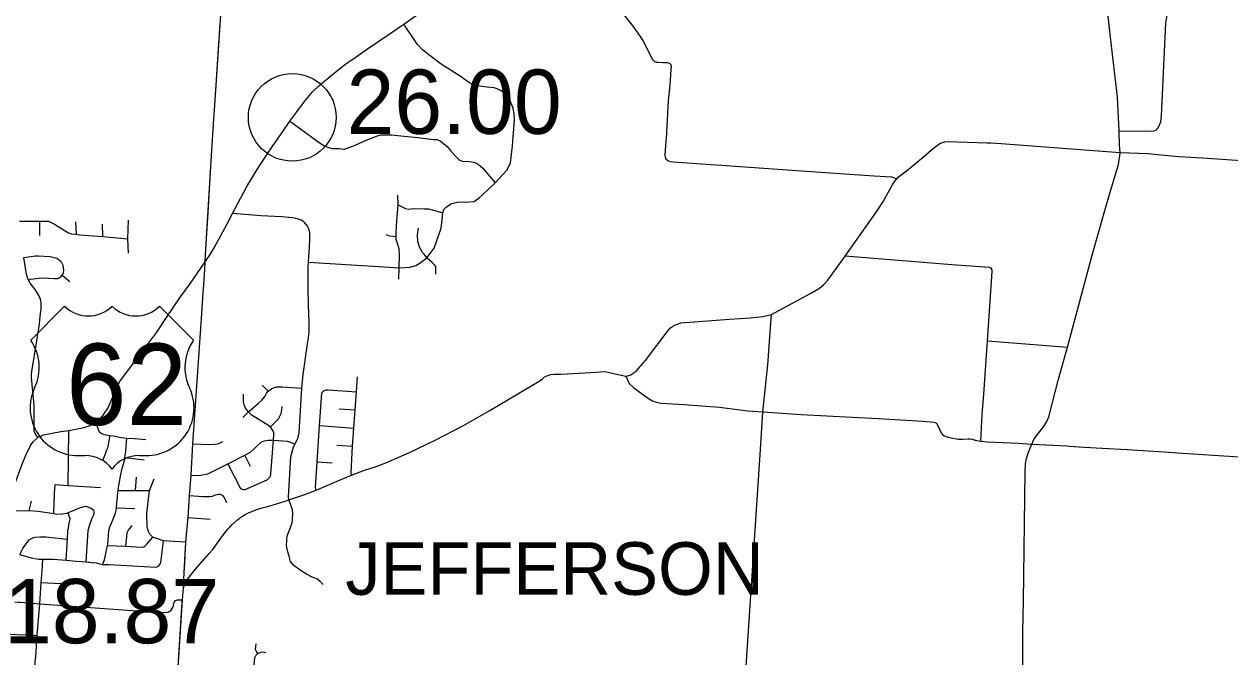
# Model space of a CAD drawing. Extents: x 1729596 to 1934326, y 644115 to 911751.
# Drawn here: x 1863218 to 1883840, y 735866 to 746694 of the extents above; entities that cross this region are included whole.
import ezdxf

# ---------------------------------------------------------------- set-up
doc = ezdxf.new("R2010")
doc.units = 0
for name, color, linetype in [('Default', 7, 'Continuous'), ('GM_X_City_Street', 7, 'Continuous'), ('GM_X_County_Road', 7, 'Continuous'), ('GM_X_Township', 7, 'Continuous'), ('GM_X_Township_Road', 7, 'Continuous'), ('GM_X_Township_Text', 7, 'Continuous'), ('GM_X_US_Route', 7, 'Continuous'), ('GM_X_US_Shield', 7, 'Continuous')]:
    doc.layers.add(name, color=color, linetype=linetype)

msp = doc.modelspace()

# ---------------------------------------------------------------- linework, layer by layer
at = {"layer": 'Default'}
msp.add_circle((1867804, 745098), 750, dxfattribs=at)
at = {"layer": 'GM_X_City_Street'}
for points in [[(1866365, 743473), (1866412, 744266), (1866435, 744625), (1866461, 745065), (1866477, 745306), (1866569, 746697)], [(1868084, 742622), (1869370, 742543), (1869630, 742525), (1869634, 742525), (1869821, 742533), (1869916, 742566), (1869973, 742597), (1870104, 742697), (1870161, 742770), (1870233, 742862), (1870346, 743184), (1870359, 743244), (1870378, 743465), (1870395, 743524), (1870436, 743564), (1870529, 743626), (1870658, 743651), (1870750, 743645), (1870914, 743658), (1871002, 743724), (1871149, 743856), (1871273, 743977), (1871479, 744200), (1871535, 744318), (1871573, 744613), (1871602, 745048), (1871597, 745158), (1871580, 745248), (1871558, 745315), (1871525, 745392), (1871481, 745459), (1871434, 745514), (1871379, 745555), (1871322, 745583), (1871256, 745605), (1871135, 745616), (1871047, 745626), (1870977, 745638), (1870908, 745657), (1870845, 745684), (1870766, 745734), (1870693, 745791), (1870352, 746008), (1870138, 746169), (1870029, 746254), (1869946, 746346), (1869710, 746692)], [(1874203, 744732), (1874240, 745379), (1874267, 745648), (1874286, 745918), (1874289, 745966), (1874282, 745995), (1874267, 746014), (1874244, 746026), (1874216, 746032), (1874142, 746034), (1874066, 746036), (1874036, 746040)], [(1867762, 745034), (1867945, 744901), (1868226, 744695), (1868351, 744612), (1868411, 744586), (1868478, 744567), (1868602, 744566), (1868694, 744557), (1868840, 744604), (1868993, 744673), (1869143, 744738), (1869259, 744782), (1869324, 744799), (1869427, 744802), (1869509, 744799), (1869662, 744785), (1869951, 744754), (1870216, 744722), (1870283, 744717), (1870333, 744696), (1870452, 744599), (1870517, 744519), (1870612, 744417), (1870664, 744366), (1870718, 744347), (1870842, 744343), (1870927, 744325), (1870986, 744297), (1871061, 744228), (1871273, 743977)], [(1878961, 744678), (1878967, 744680), (1879012, 744686), (1879684, 744664), (1879752, 744660)], [(1875149, 744280), (1875464, 744259), (1876837, 744163), (1877757, 744098), (1878060, 744079), (1878143, 744049)], [(1869628, 742327), (1869634, 742525), (1869640, 742744), (1869630, 742849), (1869597, 742955), (1869581, 743007), (1869582, 743061), (1869583, 743130), (1869591, 743336), (1869613, 743601), (1869612, 743766)], [(1866313, 742627), (1866327, 742845), (1866365, 743473)], [(1868107, 743040), (1868106, 743089), (1868104, 743127), (1868098, 743154), (1868083, 743200), (1868065, 743237), (1868043, 743266), (1868018, 743295), (1867992, 743314), (1867956, 743337), (1867906, 743357), (1867866, 743369), (1867809, 743378), (1867623, 743394), (1867268, 743416), (1866783, 743453)], [(1869613, 743601), (1869705, 743555), (1869741, 743537), (1869792, 743529), (1869875, 743537), (1870060, 743535), (1870132, 743535), (1870222, 743509), (1870378, 743465)], [(1863137, 743322), (1863488, 743324), (1863575, 743321), (1863631, 743322), (1863667, 743306), (1863739, 743271), (1863950, 743139), (1863978, 743125), (1864028, 743108), (1864090, 743100), (1864111, 743097), (1864165, 743091), (1864562, 743057), (1864991, 743021)], [(1863487, 743077), (1863488, 743324)], [(1864111, 743097), (1864105, 743313)], [(1864562, 743057), (1864560, 743271)], [(1865005, 742773), (1864991, 743021), (1865004, 743341)], [(1869412, 743092), (1869447, 743077), (1869470, 743072), (1869582, 743061)], [(1870111, 742691), (1870104, 742697), (1870058, 742759), (1870029, 742785), (1869988, 742865), (1869952, 742976), (1869944, 743086), (1869965, 743202)], [(1868088, 742712), (1868092, 742795), (1868097, 742876)], [(1863215, 742698), (1863410, 742730), (1863462, 742729), (1863665, 742718), (1863776, 742687), (1863846, 742638), (1863882, 742568), (1863893, 742485), (1863887, 742438), (1863866, 742396)], [(1863451, 739619), (1863405, 739686), (1863392, 739723), (1863392, 739794), (1863390, 740157), (1863384, 740229), (1863344, 740649), (1863346, 740695), (1863348, 740752), (1863435, 741276), (1863460, 741420), (1863474, 741520), (1863498, 741740), (1863507, 741824), (1863508, 741895), (1863507, 741927), (1863502, 741962), (1863491, 742001), (1863463, 742060), (1863405, 742150), (1863320, 742264), (1863295, 742315), (1863276, 742359), (1863260, 742415), (1863215, 742698)], [(1865959, 737371), (1865984, 737831), (1866022, 738252), (1866049, 738627), (1866072, 738976), (1866105, 739510), (1866249, 741656), (1866278, 742098), (1866289, 742237), (1866310, 742496), (1866313, 742627)], [(1870258, 742417), (1870258, 742546), (1870230, 742579), (1870194, 742612), (1870111, 742691)], [(1863295, 742315), (1863326, 742328), (1863420, 742339), (1863476, 742348), (1863548, 742351), (1863632, 742346), (1863738, 742340), (1863787, 742340), (1863836, 742360), (1863866, 742396)], [(1863866, 742396), (1864001, 742291)], [(1867812, 738316), (1867813, 738319), (1867806, 738380), (1867790, 738436), (1867773, 738481), (1867743, 738553), (1867741, 738607), (1867782, 739287), (1867800, 739373), (1867820, 739436), (1867848, 739504), (1867891, 739593), (1867911, 739648), (1867920, 739702), (1867969, 740462), (1867991, 740696), (1868052, 741141), (1868079, 741334), (1868091, 741422), (1868093, 741524), (1868093, 741607), (1868081, 741871), (1868080, 741944)], [(1868817, 738974), (1868811, 739020), (1868834, 739471), (1868857, 739782), (1868878, 740096), (1868900, 740399), (1868922, 740657)], [(1866704, 739171), (1866915, 738758), (1866942, 738735), (1866971, 738731), (1867000, 738728), (1867373, 738895), (1867400, 738916), (1867430, 738954), (1867440, 738997), (1867482, 739575), (1867490, 739660), (1867486, 739700), (1867469, 739741), (1867432, 739802), (1867294, 739891), (1867102, 740010), (1867056, 740058), (1867002, 740125), (1866979, 740183), (1866969, 740229), (1866967, 740279), (1866971, 740362)], [(1867056, 740058), (1867225, 740210), (1867290, 740267), (1867334, 740323), (1867361, 740377), (1867390, 740415), (1867455, 740460), (1867498, 740477), (1867536, 740490), (1867623, 740485), (1867969, 740462)], [(1867290, 740515), (1867390, 740415)], [(1868211, 738721), (1868200, 738767), (1868232, 739205), (1868271, 739825), (1868311, 740378), (1868329, 740403), (1868351, 740424), (1868384, 740434), (1868420, 740436), (1868900, 740399)], [(1867432, 739802), (1867567, 739941), (1867594, 739983), (1867615, 740029), (1867628, 740091), (1867630, 740148)], [(1866959, 739962), (1867056, 740058)], [(1868606, 740109), (1868878, 740096)], [(1863969, 738801), (1863981, 739742)], [(1864444, 739879), (1864497, 739728), (1864536, 739696), (1864580, 739671), (1864691, 739652), (1864744, 739647), (1864885, 739621), (1864975, 739609), (1865101, 739602), (1865301, 739585)], [(1868271, 739825), (1868857, 739782)], [(1864565, 739231), (1864611, 739342), (1864626, 739400), (1864649, 739446), (1864663, 739494), (1864673, 739564), (1864691, 739652)], [(1864896, 739089), (1864906, 739130), (1864938, 739250), (1864942, 739279), (1864956, 739380), (1864963, 739466), (1864975, 739609)], [(1866072, 738976), (1866172, 738969), (1866242, 738973), (1866360, 739001), (1866704, 739171), (1866994, 739319), (1867094, 739377), (1867148, 739422), (1867190, 739466), (1867275, 739545), (1867330, 739566), (1867386, 739577), (1867482, 739575), (1867719, 739556), (1867771, 739543), (1867848, 739504)], [(1866105, 739510), (1866375, 739502), (1866491, 739508), (1866549, 739518), (1866619, 739550)], [(1867090, 739122), (1866994, 739319)], [(1868567, 739488), (1868834, 739471)], [(1864942, 739279), (1865270, 739239)], [(1868232, 739205), (1868488, 739188)], [(1864559, 737447), (1864592, 737527), (1864646, 737774), (1864648, 737780), (1864667, 738030), (1864684, 738092), (1864715, 738153), (1864780, 738328), (1864793, 738372), (1864797, 738417), (1864797, 738428), (1864823, 738680), (1864827, 738714), (1864837, 738797), (1864870, 738985), (1864896, 739089), (1864896, 739089)], [(1865120, 738713), (1865141, 738941)], [(1865363, 738711), (1865441, 738915)], [(1863740, 738666), (1863740, 738666), (1863747, 738814)], [(1863747, 738814), (1863969, 738801), (1864526, 738766)], [(1864827, 738714), (1865120, 738713), (1865363, 738711)], [(1865777, 737843), (1865600, 737854), (1865431, 737907), (1865421, 737916), (1865369, 737967), (1865342, 738022), (1865324, 738098), (1865323, 738154), (1865319, 738244), (1865318, 738318), (1865363, 738711)], [(1863303, 738373), (1863344, 738532)], [(1863724, 738318), (1863740, 738666)], [(1866049, 738627), (1866272, 738608), (1866381, 738608), (1866438, 738617), (1866490, 738638), (1866534, 738653), (1866568, 738652), (1866606, 738633), (1866638, 738595), (1866678, 738510)], [(1862936, 738367), (1863303, 738373), (1863456, 738359), (1863724, 738318), (1863773, 738310), (1863863, 738314), (1863950, 738327), (1863973, 738337), (1864032, 738362), (1864116, 738393), (1864182, 738423), (1864242, 738442), (1864274, 738446), (1864320, 738429), (1864362, 738413), (1864408, 738378)], [(1863935, 737520), (1863958, 737883), (1863967, 738021), (1863978, 738072), (1863990, 738154), (1864001, 738198), (1864005, 738236), (1863987, 738272), (1863973, 738337)], [(1864280, 737492), (1864315, 738031), (1864328, 738090), (1864351, 738168), (1864380, 738238), (1864411, 738299), (1864418, 738327), (1864416, 738341), (1864408, 738378)], [(1864797, 738417), (1865109, 738406)], [(1866670, 738013), (1866671, 738015), (1866708, 738057), (1866730, 738082), (1866771, 738125), (1866865, 738213), (1866925, 738256), (1866997, 738302), (1867057, 738332), (1867125, 738361), (1867198, 738388), (1867288, 738414), (1867379, 738439)], [(1864957, 737759), (1864976, 737923), (1864983, 737993), (1864998, 738029), (1865024, 738061), (1865065, 738112)], [(1866022, 738252), (1866398, 738222)], [(1863144, 737620), (1863197, 737718), (1863248, 737796), (1863303, 737870), (1863354, 737898), (1863405, 737914), (1863484, 737923), (1863590, 737923), (1863638, 737917), (1863639, 737917)], [(1863639, 737917), (1863745, 737903), (1863958, 737883)], [(1864646, 737774), (1864957, 737759), (1865219, 737746), (1865263, 737750), (1865288, 737767), (1865318, 737795), (1865421, 737916)], [(1864341, 737486), (1864368, 737484), (1864449, 737475), (1864550, 737447), (1864559, 737447), (1864671, 737448), (1865470, 737401), (1865515, 737421), (1865548, 737462), (1865563, 737522), (1865600, 737854)], [(1865984, 737831), (1865777, 737843)], [(1863142, 737621), (1863144, 737620), (1863163, 737615), (1863339, 737562), (1863471, 737541), (1863524, 737540), (1863539, 737540), (1863553, 737540)], [(1863525, 737331), (1863525, 737331), (1863539, 737540)], [(1863553, 737540), (1863715, 737537), (1863935, 737520), (1864106, 737506), (1864280, 737492), (1864320, 737488), (1864341, 737486)], [(1865941, 737049), (1865994, 737176), (1866151, 737366), (1866385, 737633)], [(1863443, 736235), (1863484, 736776), (1863511, 737138), (1863525, 737331)], [(1865941, 737049), (1865956, 737315), (1865959, 737371)], [(1863511, 737138), (1864069, 737110)], [(1865922, 736804), (1865925, 736844), (1865941, 737049)], [(1863224, 736796), (1863484, 736776), (1865377, 736636), (1865648, 736624), (1865695, 736638), (1865731, 736666), (1865765, 736723), (1865782, 736801), (1865806, 736832), (1865839, 736841), (1865925, 736844)], [(1863061, 736806), (1863129, 736803), (1863147, 736802), (1863224, 736796)], [(1865883, 736166), (1865922, 736804)], [(1862979, 736255), (1863093, 736250), (1863251, 736242), (1863257, 736242)], [(1863257, 736242), (1863443, 736234)], [(1863416, 735870), (1863443, 736234), (1863443, 736235)], [(1865832, 735332), (1865883, 736166)], [(1867216, 735925), (1867190, 735959), (1867177, 735993), (1867178, 736041), (1867184, 736091)], [(1863384, 735452), (1863413, 735831), (1863416, 735870)], [(1867109, 735243), (1867161, 735857), (1867181, 735892), (1867216, 735925), (1867269, 735947), (1867307, 735950), (1867353, 735942)]]:
    msp.add_lwpolyline(points, dxfattribs=at)
at = {"layer": 'GM_X_County_Road'}
for points in [[(1881947, 744855), (1881946, 744868), (1881920, 745445), (1881796, 746469), (1881681, 747558), (1881647, 747908)], [(1881946, 744868), (1882382, 744860), (1882546, 744866), (1882582, 744885), (1882618, 744930), (1882658, 745023), (1882668, 745123), (1882747, 746710), (1882766, 746849), (1882787, 746899), (1882823, 746930), (1882865, 746956), (1882913, 746971), (1882978, 746976), (1883131, 746973), (1883202, 746978), (1883250, 747005), (1883277, 747032), (1883322, 747094), (1883418, 747310), (1883661, 747781)], [(1878911, 744663), (1878918, 744666), (1878961, 744678)], [(1881961, 744485), (1881963, 744500), (1881954, 744627), (1881947, 744855)], [(1878167, 744076), (1878168, 744076), (1878359, 744221), (1878565, 744397), (1878771, 744573), (1878860, 744641), (1878881, 744652), (1878911, 744663)], [(1879752, 744660), (1879928, 744649), (1881963, 744500)], [(1881063, 741168), (1881487, 742740), (1881690, 743464), (1881773, 743760), (1881937, 744289), (1881961, 744485)], [(1881963, 744500), (1882442, 744478), (1882595, 744464)], [(1882595, 744464), (1882970, 744431), (1883370, 744404), (1885195, 744280), (1885564, 744246), (1886740, 744174), (1887961, 744091)], [(1875999, 741727), (1876686, 742093), (1876820, 742175), (1876897, 742237), (1876962, 742312), (1877259, 742726), (1877806, 743498), (1877904, 743650), (1878054, 743915), (1878073, 743957), (1878107, 744006), (1878143, 744049), (1878167, 744076)], [(1867681, 738533), (1867743, 738553), (1868019, 738647), (1868211, 738721), (1868610, 738888), (1868817, 738974), (1869041, 739063), (1869238, 739124), (1869403, 739186), (1869810, 739363), (1870246, 739574), (1870732, 739826), (1871169, 740078), (1872029, 740585), (1872082, 740626), (1872116, 740658), (1872172, 740684), (1872226, 740696), (1872290, 740704), (1872401, 740705), (1873009, 740736), (1873144, 740747), (1873208, 740736), (1873325, 740709), (1873507, 740668), (1873583, 740689), (1873685, 740756), (1873846, 740937), (1874231, 741453), (1874273, 741497), (1874305, 741522), (1874349, 741544), (1874452, 741581), (1875282, 741648), (1875633, 741669), (1875852, 741693), (1875999, 741727)], [(1880299, 735695), (1880299, 736292), (1880311, 736820), (1880340, 739030), (1880345, 739172), (1880359, 739262), (1880393, 739372), (1880450, 739507), (1880488, 739587), (1880542, 739668), (1880655, 739809), (1880711, 739894), (1880745, 739974), (1880907, 740620), (1881063, 741168)], [(1867379, 738439), (1867460, 738462), (1867681, 738533)], [(1866385, 737633), (1866448, 737706), (1866555, 737856), (1866670, 738013)]]:
    msp.add_lwpolyline(points, dxfattribs=at)
at = {"layer": 'GM_X_Township'}
msp.add_lwpolyline([(1865832, 735332), (1865925, 736844), (1865941, 737049), (1865956, 737315), (1865984, 737831), (1866022, 738252), (1866049, 738627), (1866072, 738976), (1866105, 739510), (1866249, 741656), (1866278, 742098), (1866289, 742237), (1866310, 742496), (1866313, 742627), (1866327, 742845), (1866412, 744266), (1866435, 744625), (1866461, 745065), (1866477, 745306), (1866631, 747627)], dxfattribs=at)
at = {"layer": 'GM_X_Township_Road'}
for points in [[(1874036, 746040), (1874025, 746042), (1874004, 746051), (1873985, 746064), (1873973, 746079), (1873874, 746277), (1873793, 746431), (1873758, 746482), (1873615, 746682), (1873478, 746855)], [(1874209, 744370), (1874194, 744397), (1874186, 744424), (1874183, 744447), (1874189, 744542), (1874201, 744698), (1874203, 744732)], [(1874209, 744370), (1874236, 744352), (1874268, 744342), (1874317, 744336), (1874965, 744292), (1875149, 744280)], [(1868097, 742876), (1868107, 743028), (1868107, 743040)], [(1868080, 741944), (1868080, 741977), (1868074, 742083), (1868073, 742357), (1868077, 742527), (1868084, 742622), (1868088, 742712)], [(1879580, 739560), (1879605, 740016), (1879634, 740364), (1879697, 741272), (1879776, 742458), (1879772, 742490), (1879756, 742520), (1879727, 742531), (1879085, 742575), (1877259, 742726)], [(1875512, 734675), (1875552, 735453), (1875811, 739417), (1875853, 740059), (1875937, 740862), (1875975, 741416), (1875999, 741727)], [(1879697, 741272), (1881063, 741168)], [(1873507, 740668), (1873565, 740543), (1873641, 740475), (1873881, 740300), (1873963, 740247), (1874013, 740230), (1874109, 740206), (1874504, 740186), (1875113, 740139), (1875596, 740076), (1875853, 740059), (1875877, 740057), (1875936, 740053)], [(1875936, 740053), (1876508, 740014), (1877824, 739948), (1878588, 739900), (1878785, 739885), (1878824, 739865), (1878847, 739823), (1878901, 739702), (1878922, 739673), (1878956, 739649), (1879002, 739631), (1879071, 739615), (1879194, 739592), (1879272, 739589), (1879361, 739597), (1879397, 739595), (1879431, 739592), (1879486, 739577), (1879542, 739564), (1879580, 739560), (1879686, 739546), (1880222, 739522), (1880450, 739507)], [(1880450, 739507), (1881054, 739476), (1881087, 739474)], [(1881087, 739474), (1881356, 739456), (1881657, 739438), (1882081, 739415), (1882717, 739373), (1882943, 739358), (1883207, 739341)], [(1883207, 739341), (1885065, 739223), (1885757, 739167), (1886962, 739071), (1887603, 739019)], [(1868333, 737102), (1868279, 737156), (1868248, 737183), (1868224, 737200), (1868145, 737233), (1868045, 737279), (1867937, 737348), (1867833, 737428), (1867794, 737471), (1867775, 737497), (1867767, 737522), (1867750, 737589), (1867730, 737666), (1867711, 737736), (1867706, 737781), (1867709, 737842), (1867711, 737883), (1867725, 737949), (1867777, 738096), (1867801, 738159), (1867809, 738227), (1867812, 738316)]]:
    msp.add_lwpolyline(points, dxfattribs=at)
at = {"layer": 'GM_X_US_Route'}
for points in [[(1869443, 746512), (1869710, 746692), (1869925, 746840)], [(1869088, 746269), (1869282, 746404), (1869443, 746512)], [(1868823, 746085), (1869088, 746269)], [(1867642, 744858), (1867737, 744999), (1867762, 745034), (1867880, 745194), (1868011, 745372), (1868154, 745541), (1868257, 745636), (1868496, 745836), (1868693, 745994), (1868779, 746054)], [(1868779, 746054), (1868823, 746085)], [(1866783, 743453), (1866925, 743722), (1867029, 743915), (1867202, 744209), (1867366, 744449), (1867474, 744609), (1867553, 744726)], [(1867553, 744726), (1867642, 744858)], [(1863451, 739619), (1863549, 739667), (1863845, 739722), (1863981, 739742), (1864243, 739794), (1864348, 739828), (1864444, 739879), (1864532, 739946), (1864657, 740128), (1864791, 740449), (1864849, 740575), (1865113, 740919), (1865266, 741128), (1865486, 741424), (1865655, 741675), (1865891, 742026), (1866051, 742242), (1866313, 742627), (1866400, 742751), (1866466, 742867), (1866688, 743278), (1866783, 743453)], [(1862246, 736852), (1862280, 736957), (1862331, 737069), (1862421, 737195), (1862498, 737306), (1862604, 737478), (1862743, 737751), (1862852, 738080), (1862936, 738367), (1862980, 738594), (1863063, 738840), (1863186, 739162), (1863249, 739317), (1863331, 739493), (1863377, 739554), (1863451, 739619)]]:
    msp.add_lwpolyline(points, dxfattribs=at)
at = {"layer": 'GM_X_US_Shield'}
for p, q in [((1863910, 741866), (1863330, 741286)), ((1866115, 741286), (1865535, 741866)), ((1864142, 739313), (1864258, 739313)), ((1865186, 739313), (1865302, 739313))]:
    msp.add_line(p, q, dxfattribs=at)
for centre, radius, start, end in [((1864316, 742280), 580, 225.573, 314.427), ((1865128, 742280), 580, 225.573, 314.427), ((1862665, 740820), 812, 334.5471, 35.0009), ((1866780, 740820), 812, 144.9991, 205.4529), ((1864133, 740125), 812, 154.8319, 270.6383), ((1865312, 740125), 812, 269.3617, 25.1681), ((1864258, 738733), 580, 36.8699, 90), ((1865186, 738733), 580, 90, 143.1301)]:
    msp.add_arc(centre, radius, start, end, dxfattribs=at)

# ---------------------------------------------------------------- texts
at = {"layer": 'Default'}
for s, p in [('26.00', (1868732, 744816)), ('18.87', (1862873, 736099))]:
    msp.add_text(s, height=1100, dxfattribs=at).set_placement(p)
at = {"layer": 'GM_X_Township_Text'}
msp.add_text('JEFFERSON', height=900, rotation=0, dxfattribs=at).set_placement((1868711, 736928))
at = {"layer": 'GM_X_US_Shield'}
msp.add_text('62', height=1392.2, dxfattribs=at).set_placement((1863934, 739835))

doc.saveas('drawing.dxf')
